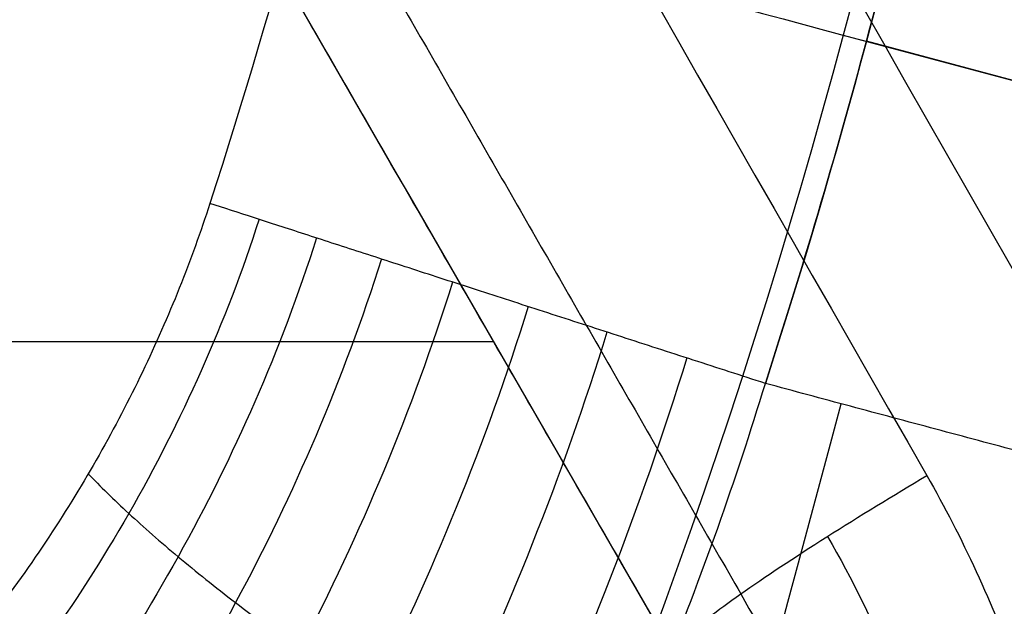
# Model space of a CAD drawing. Header units: centimetres. Extents: x -10 to 8.9, y -29.1 to -8.
# Tile 650 of 1035: x -6.386 to -6.3583, y -28.2712 to -28.2547. Entities that reach past the tile are written whole.
import ezdxf

# ---------------------------------------------------------------- set-up
doc = ezdxf.new("R2010")
doc.units = ezdxf.units.CM
doc.layers.add('Default', color=7, linetype='Continuous', true_color=0x000000)

msp = doc.modelspace()

# ---------------------------------------------------------------- linework, layer by layer
at = {"layer": 'Default'}
for p, q in [((-6.367595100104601, -28.27249999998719, -1.0824960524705), (-6.399349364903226, -28.21749999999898, -1.0824960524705)), ((-6.362839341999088, -28.25514954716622, 0.1625000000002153), (-6.323949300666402, -28.26557010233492, 0.2199999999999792)), ((-6.323949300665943, -28.26557010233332, 0.22), (-6.362189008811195, -28.255323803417, 0.22)), ((-6.372646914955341, -28.26375, -1.065), (-6.49055181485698, -28.26375, -1.065))]:
    msp.add_line(p, q, dxfattribs=at)
at = {"layer": 'Default', "extrusion": (0, 0, -1)}
for centre, radius, start, end in [((6.550000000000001, -28.205, -0.45), 0.9, 90, 270), ((6.550000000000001, -28.205, 0.3399975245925), 0.8999999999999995, 90, 270), ((6.550000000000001, -28.205, 1.15), 0.8550000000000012, 90, 270), ((6.550000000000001, -28.205, -0.4), 0.5999999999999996, 90, 270), ((6.550000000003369, -28.20500000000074, -0.1625), 0.1937629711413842, 173.8385486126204, 216.1614513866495), ((6.550000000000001, -28.205, 0.82), 0.8250000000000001, 180, 0), ((6.550000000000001, -28.205, 1.03), 0.82, 180, 0), ((6.550000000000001, -28.205, 1.005), 0.7950000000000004, 180, 0), ((6.550000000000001, -28.205, 0.87), 0.7825000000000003, 180, 0), ((6.550000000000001, -28.205, 1.005), 0.7825000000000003, 180, 0), ((6.550000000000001, -28.205, 0.895), 0.7575000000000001, 180, 0), ((6.550000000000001, -28.205, 0.53), 0.75, 180, 0), ((6.550000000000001, -28.205, -0.2075), 0.75, 180, 0), ((6.550000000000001, -28.205, -0.2075), 0.7025000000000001, 180, 0), ((6.550000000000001, -28.205, -0.1825), 0.6775000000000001, 180, 0), ((6.550000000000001, -28.205, -0.1725), 0.6774999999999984, 180, 0), ((6.550000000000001, -28.205, -0.1625), 0.6724999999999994, 180, 0), ((6.550000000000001, -28.205, -0.2), 0.6724999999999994, 180, 0), ((6.550000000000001, -28.205, -0.2), 0.6367740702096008, 180, 0), ((6.550000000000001, -28.205, -0.1809807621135), 0.6125, 180, 0), ((6.550000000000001, -28.205, -0.1625), 0.6075000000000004, 180, 0), ((6.550000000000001, -28.205, -0.195), 0.6075000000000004, 180, 0), ((6.550000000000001, -28.205, 1.220980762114), 0.6075, 180, 0), ((6.550000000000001, -28.205, 1.24), 0.6075000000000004, 180, 0), ((6.550000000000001, -28.205, -0.18660444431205), 0.5500000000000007, 180, 0), ((6.550000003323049, -28.20499999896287, -0.2114715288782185), 0.1780532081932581, 192.0519351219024, 197.9480649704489), ((6.550000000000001, -28.205, -0.22), 0.1944362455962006, 192.0519350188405, 197.9480649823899)]:
    msp.add_arc(centre, radius, start, end, dxfattribs=at)
at = {"layer": 'Default'}
for centre, radius, start, end in [((-6.550000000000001, -28.205, -0.82), 0.8349999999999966, 270, 90), ((-6.550000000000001, -28.205, -1.13), 0.8349999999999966, 270, 90), ((-6.550000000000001, -28.205, -0.9750000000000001), 0.8350000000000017, 270, 90), ((-6.550000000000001, -28.205, 0.35), 0.775, 270, 90), ((-6.550000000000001, -28.205, -0.1486250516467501), 0.7749999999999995, 270, 90), ((-6.550000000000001, -28.205, 0.45), 0.6000000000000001, 270, 90), ((-6.550000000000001, -28.205, 0.35), 0.6000000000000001, 270, 90), ((-6.550000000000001, -28.205, 0.19125), 0.2138939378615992, 328.3679673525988, 1.632032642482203), ((-6.550000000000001, -28.205, -0.845), 0.8250000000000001, 180, 0), ((-6.550000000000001, -28.205, -0.8325), 0.8249999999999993, 180, 0), ((-6.550000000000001, -28.205, -0.87), 0.8, 180, 0), ((-6.550000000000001, -28.205, -0.9800000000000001), 0.7575000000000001, 180, 0), ((-6.550000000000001, -28.205, -0.9375), 0.7574999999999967, 180, 0), ((-6.550000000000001, -28.205, 0.1625), 0.6775000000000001, 180, 0), ((-6.550000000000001, -28.205, 0.18125), 0.6724999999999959, 180, 0), ((-6.550000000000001, -28.205, -1.21), 0.67, 180, 0), ((-6.550000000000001, -28.205, -1.24), 0.6400000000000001, 180, 0), ((-6.550000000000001, -28.205, 0.2), 0.6367740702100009, 180, 0), ((-6.550000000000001, -28.205, 0.1625), 0.6231698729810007, 180, 0), ((-6.550000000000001, -28.205, 0.17875), 0.6074999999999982, 180, 0), ((-6.550000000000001, -28.205, -1.230490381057), 0.6074999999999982, 180, 0), ((-6.550000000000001, -28.205, 0.195), 0.55, 180, 0), ((-6.550000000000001, -28.205, 0.1782088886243), 0.55, 248.3999999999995, 0), ((-6.550000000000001, -28.205, -0.7112749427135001), 0.7750000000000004, 274.5310199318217, 0), ((-6.550000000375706, -28.20499999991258, 0.2199999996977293), 0.1944362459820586, 345.0000000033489, 347.9480649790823), ((-6.550000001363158, -28.20499999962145, 0.22), 0.1944362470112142, 342.0519350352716, 344.9999999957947)]:
    msp.add_arc(centre, radius, start, end, dxfattribs=at)
at = {"layer": 'Default', "extrusion": (1.379857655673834e-06, 1.228458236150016e-16, -0.9999999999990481)}
msp.add_arc((6.549999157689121, -28.20500000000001, 0.5348706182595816), 0.7584484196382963, 180, 287.9998757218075, dxfattribs=at)
at = {"layer": 'Default', "extrusion": (0.2588190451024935, 0.9659258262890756, 0)}
msp.add_arc((-1.167613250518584, 0.2, -28.93920267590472), 0.02, 35.00000001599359, 90.00000000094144, dxfattribs=at)
at = {"layer": 'Default', "extrusion": (-0.9659258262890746, 0.258819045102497, 0)}
msp.add_arc((28.94920267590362, 0.16, -1.169554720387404), 0.05999999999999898, 21.11472090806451, 90, dxfattribs=at)
at = {"layer": 'Default'}
for points, degree in [([(-6.550000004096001, -27.30500495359, -1.129995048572), (-6.537465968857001, -27.30500495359, -1.129995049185), (-6.512386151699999, -27.30552127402, -1.129973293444), (-6.474783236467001, -27.3078854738, -1.129982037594), (-6.437304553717, -27.31181799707, -1.129979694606), (-6.399970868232, -27.3173257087, -1.129980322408), (-6.362926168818, -27.32438806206, -1.129980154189), (-6.326197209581, -27.3329983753, -1.129980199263), (-6.289861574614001, -27.34314050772, -1.129980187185), (-6.254013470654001, -27.35478489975, -1.129980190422), (-6.218660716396, -27.36792869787, -1.129980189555), (-6.183898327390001, -27.38253814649, -1.129980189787), (-6.149770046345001, -27.39859430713, -1.129980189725), (-6.116350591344, -27.41606289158, -1.129980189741), (-6.083707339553, -27.43490588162, -1.129980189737), (-6.051859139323, -27.45511347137, -1.129980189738), (-6.020892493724, -27.47663251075, -1.129980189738), (-5.990848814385, -27.49943348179, -1.129980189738), (-5.961791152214, -27.52346942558, -1.129980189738), (-5.933780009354, -27.54868705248, -1.129980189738), (-5.906829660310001, -27.5750745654, -1.129980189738), (-5.881013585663, -27.60256235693, -1.129980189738), (-5.856368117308, -27.63111066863, -1.129980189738), (-5.832942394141, -27.66066372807, -1.129980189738), (-5.810787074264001, -27.69115373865, -1.129980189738), (-5.789912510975, -27.72256746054, -1.129980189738), (-5.770375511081, -27.75482271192, -1.129980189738), (-5.752204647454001, -27.78787084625, -1.129980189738), (-5.735435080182, -27.8216495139, -1.129980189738), (-5.720103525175, -27.8560794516, -1.129980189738), (-5.706216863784, -27.89114626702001, -1.129980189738), (-5.693813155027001, -27.92675906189, -1.129980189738), (-5.682910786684, -27.96286272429, -1.129980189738), (-5.673530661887, -27.99939085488, -1.129980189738), (-5.665692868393, -28.03625586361, -1.129980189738), (-5.659400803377, -28.07344306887, -1.129980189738), (-5.654672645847, -28.11085723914, -1.129980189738), (-5.651515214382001, -28.14843802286, -1.129980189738), (-5.649934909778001, -28.18611932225, -1.129980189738), (-5.649933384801, -28.22380820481, -1.129980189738), (-5.65151069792, -28.26149020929, -1.129980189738), (-5.654665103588, -28.29907102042, -1.129980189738), (-5.659390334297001, -28.33648606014, -1.129980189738), (-5.665679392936, -28.37367347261, -1.129980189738), (-5.673514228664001, -28.41053911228, -1.129980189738), (-5.68289159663, -28.447068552, -1.129980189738), (-5.693791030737, -28.48317285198, -1.129980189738), (-5.706192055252, -28.51878703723, -1.129980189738), (-5.720075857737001, -28.5538547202, -1.129980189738), (-5.735404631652, -28.58828579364, -1.129980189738), (-5.752171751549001, -28.62206623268, -1.129980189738), (-5.770339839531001, -28.65511550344, -1.129980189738), (-5.78987442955, -28.68737253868, -1.129980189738), (-5.810746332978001, -28.71878763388, -1.129980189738), (-5.832899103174, -28.74927924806, -1.129980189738), (-5.85632282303, -28.77883458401, -1.129980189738), (-5.880965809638, -28.80738458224, -1.129980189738), (-5.906779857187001, -28.83487458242, -1.129980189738), (-5.933727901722, -28.86126400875, -1.129980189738), (-5.961736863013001, -28.88648372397, -1.129980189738), (-5.990793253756, -28.9105224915, -1.129980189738), (-6.020835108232, -28.93332580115, -1.129980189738), (-6.051800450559, -28.95484754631, -1.129980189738), (-6.083647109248, -28.97505764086, -1.129980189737), (-6.116288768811, -28.99390313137, -1.129980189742), (-6.149707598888, -29.01137470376, -1.129980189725), (-6.183834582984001, -29.02743347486, -1.129980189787), (-6.218595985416, -29.04204567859, -1.129980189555), (-6.253947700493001, -29.05519220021, -1.129980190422), (-6.289795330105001, -29.06683951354, -1.129980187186), (-6.326131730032, -29.07698483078, -1.129980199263), (-6.36285948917, -29.08559773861, -1.12998015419), (-6.399900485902, -29.09266234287, -1.129980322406), (-6.437231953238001, -29.0981728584, -1.129979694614), (-6.47471667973, -29.10210911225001, -1.129982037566), (-6.512339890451, -29.1044772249, -1.129973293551), (-6.537448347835, -29.10499504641, -1.129995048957), (-6.549999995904, -29.10499504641, -1.129995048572)], 3), ([(-6.550000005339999, -27.32500645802, -1.149993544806), (-6.537651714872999, -27.32500645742, -1.149993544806), (-6.512986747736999, -27.32554459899, -1.150002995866), (-6.476051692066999, -27.32787036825, -1.14999919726), (-6.439276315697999, -27.33175223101, -1.150000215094), (-6.402654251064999, -27.33717969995, -1.149999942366), (-6.366301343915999, -27.34414129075, -1.150000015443), (-6.330232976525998, -27.35263500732, -1.149999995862), (-6.294592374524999, -27.36262965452, -1.150000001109), (-6.259531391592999, -27.37406902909, -1.149999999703), (-6.225026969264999, -27.3869473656, -1.15000000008), (-6.191106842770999, -27.40125022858, -1.149999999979), (-6.157777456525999, -27.41697696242, -1.150000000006), (-6.125134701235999, -27.43408646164, -1.149999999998), (-6.093256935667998, -27.45253472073, -1.15), (-6.062162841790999, -27.47231088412, -1.15), (-6.031930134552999, -27.49336665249, -1.15), (-6.002594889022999, -27.51567691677, -1.15), (-5.974227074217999, -27.53918966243, -1.15), (-5.946891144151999, -27.56384678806, -1.15), (-5.920598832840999, -27.58963664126, -1.15), (-5.895416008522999, -27.61649551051, -1.15), (-5.871372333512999, -27.64439091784, -1.15), (-5.848517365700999, -27.67326728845, -1.15), (-5.826900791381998, -27.7030584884, -1.15), (-5.806533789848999, -27.73375047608, -1.15), (-5.787472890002, -27.76526110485, -1.15), (-5.76974489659, -27.79754437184, -1.15), (-5.753383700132, -27.83054026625, -1.15), (-5.738424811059, -27.86417236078, -1.15), (-5.724875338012, -27.89842624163, -1.15), (-5.71277321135, -27.93321101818, -1.15), (-5.702135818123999, -27.96847408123, -1.15), (-5.692983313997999, -28.00415159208, -1.15), (-5.68533537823, -28.04015809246, -1.15), (-5.679195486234, -28.07647885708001, -1.15), (-5.674581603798, -28.11301879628, -1.15), (-5.67150000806, -28.14971971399, -1.15), (-5.669956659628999, -28.18652113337, -1.15), (-5.669953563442, -28.22333487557, -1.15), (-5.671491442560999, -28.26014682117, -1.15), (-5.674568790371, -28.29686076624, -1.15), (-5.679179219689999, -28.33341174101, -1.15), (-5.685316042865, -28.36974098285, -1.15), (-5.692961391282, -28.40575529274, -1.15), (-5.702112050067, -28.44144108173, -1.15), (-5.712748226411, -28.47671239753, -1.15), (-5.724850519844, -28.511507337, -1.15), (-5.738400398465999, -28.54576972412, -1.15), (-5.753358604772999, -28.57940639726, -1.15), (-5.769717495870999, -28.61240308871, -1.15), (-5.787441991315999, -28.6446852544, -1.15), (-5.806500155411, -28.6761964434, -1.15), (-5.826864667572, -28.70688945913, -1.15), (-5.848479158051, -28.73668231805, -1.15), (-5.871332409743, -28.76556074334, -1.15), (-5.895372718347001, -28.79345624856, -1.15), (-5.920549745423, -28.82031302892, -1.15), (-5.946837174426, -28.84610244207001, -1.15), (-5.974176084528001, -28.8707665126, -1.15), (-6.002558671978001, -28.89429476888, -1.15), (-6.031913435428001, -28.9166216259, -1.15), (-6.062165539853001, -28.9376912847, -1.15), (-6.093277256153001, -28.95747792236, -1.15), (-6.125171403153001, -28.97593404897, -1.149999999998), (-6.157830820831, -28.99304986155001, -1.150000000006), (-6.191177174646, -29.0087814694, -1.149999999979), (-6.225118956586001, -29.02308952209, -1.15000000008), (-6.25964571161, -29.03597120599, -1.149999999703), (-6.294721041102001, -29.04740944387, -1.150000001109), (-6.330363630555, -29.05739860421, -1.149999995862), (-6.366429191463, -29.06588597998, -1.150000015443), (-6.40278818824, -29.07284313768, -1.149999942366), (-6.439415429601, -29.07826537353, -1.150000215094), (-6.476180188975, -29.08214014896, -1.14999919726), (-6.513077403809, -29.08445837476, -1.150002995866), (-6.537686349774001, -29.08499354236, -1.149993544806), (-6.54999999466, -29.08499354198, -1.149993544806)], 3), ([(-6.549999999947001, -27.42838343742, -0.7616165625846), (-6.538747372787, -27.42824483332, -0.7617551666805), (-6.516204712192, -27.42845367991, -0.7620351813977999), (-6.482313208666, -27.43024072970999, -0.7624632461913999), (-6.448493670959, -27.43350371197, -0.7628974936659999), (-6.414786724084, -27.43824561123, -0.763337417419), (-6.381352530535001, -27.44444544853, -0.7637809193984), (-6.348201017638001, -27.45209983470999, -0.7642278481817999), (-6.315445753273, -27.46118216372, -0.764676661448), (-6.283108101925, -27.47168408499, -0.7651270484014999), (-6.251249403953, -27.48358745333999, -0.7655781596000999), (-6.219910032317, -27.49687984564, -0.766029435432), (-6.189177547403, -27.51152847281, -0.7664796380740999), (-6.159225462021, -27.52744172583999, -0.7669261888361), (-6.130017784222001, -27.54461827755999, -0.7673695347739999), (-6.101215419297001, -27.56329288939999, -0.7678150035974), (-6.073286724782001, -27.58321536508, -0.7682556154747), (-6.047409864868, -27.60344005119, -0.7686723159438), (-6.024707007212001, -27.6227118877, -0.7690451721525), (-6.004504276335, -27.64114310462, -0.7693833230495), (-5.984998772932, -27.66020157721, -0.7697151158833), (-5.965776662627, -27.68034635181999, -0.7700594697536), (-5.947249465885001, -27.70119728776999, -0.7704083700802), (-5.929608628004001, -27.72252886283, -0.7707584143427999), (-5.913139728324, -27.74390244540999, -0.7711027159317), (-5.896745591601, -27.76673460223, -0.7714641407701), (-5.879471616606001, -27.79280128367, -0.7718690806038), (-5.862185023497, -27.82140181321, -0.7723044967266), (-5.845650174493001, -27.85166194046, -0.7727558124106), (-5.830525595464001, -27.88248582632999, -0.7732063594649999), (-5.816816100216, -27.91378163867, -0.7736550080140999), (-5.804432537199, -27.94575507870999, -0.7741047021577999), (-5.793443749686, -27.97826360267, -0.7745533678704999), (-5.783885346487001, -28.01119863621, -0.7749995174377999), (-5.775776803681, -28.04447658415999, -0.7754420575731), (-5.769121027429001, -28.07806966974, -0.7758806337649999), (-5.763924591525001, -28.11195605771, -0.7763150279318), (-5.760204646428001, -28.14606329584, -0.7767440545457), (-5.75797080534, -28.18027120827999, -0.7771671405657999), (-5.757226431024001, -28.21470555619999, -0.7775824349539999), (-5.757979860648, -28.24925848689, -0.7780047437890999), (-5.760231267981, -28.28374168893, -0.7784336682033), (-5.763975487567, -28.31808767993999, -0.7788678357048), (-5.769197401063, -28.35219385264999, -0.7793060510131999), (-5.775894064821, -28.38605939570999, -0.7797482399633), (-5.784064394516, -28.41964983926, -0.7801939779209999), (-5.793686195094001, -28.45285785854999, -0.7806418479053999), (-5.804730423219, -28.48558927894, -0.781090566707), (-5.817164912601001, -28.51776854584, -0.7815390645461), (-5.830995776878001, -28.54941158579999, -0.7819875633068), (-5.846175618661, -28.5804064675, -0.7824344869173), (-5.862691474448, -28.61072888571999, -0.7828794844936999), (-5.880499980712, -28.64029706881, -0.7833213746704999), (-5.899571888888, -28.66906635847, -0.7837594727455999), (-5.91989141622, -28.69700629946, -0.7841934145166), (-5.941356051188, -28.72398166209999, -0.7846208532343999), (-5.963982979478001, -28.75002327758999, -0.7850431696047), (-5.987781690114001, -28.77512537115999, -0.7854569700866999), (-6.012782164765, -28.7993101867, -0.7858765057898), (-6.03884161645, -28.82242111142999, -0.7863039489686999), (-6.065837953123, -28.84435183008, -0.786736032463), (-6.093752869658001, -28.86509285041, -0.7871728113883), (-6.122529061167, -28.88460275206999, -0.7876132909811), (-6.15214747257, -28.90286625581, -0.7880571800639), (-6.18250003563, -28.91981717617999, -0.7885028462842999), (-6.213581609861, -28.93545322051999, -0.7889502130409), (-6.245293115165, -28.94972306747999, -0.7893978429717), (-6.277594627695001, -28.96261096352, -0.7898451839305), (-6.310433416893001, -28.97409375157, -0.790291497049), (-6.343717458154, -28.98414082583, -0.7907355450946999), (-6.377431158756, -28.99274659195, -0.7911771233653), (-6.411455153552, -28.99988067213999, -0.7916146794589), (-6.445763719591, -29.00553981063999, -0.7920479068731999), (-6.480290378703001, -29.00971218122, -0.7924759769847), (-6.515041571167, -29.01239375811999, -0.7928989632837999), (-6.538334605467, -29.01317723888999, -0.7931772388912), (-6.549999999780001, -29.01331529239, -0.7933152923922)], 3), ([(-6.550000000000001, -28.98, -0.6472501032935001), (-6.538733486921, -28.98, -0.6470307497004), (-6.516189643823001, -28.97950872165, -0.6465878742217), (-6.482389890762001, -28.97729300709, -0.6459119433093), (-6.448718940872, -28.97360204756, -0.6452266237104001), (-6.415286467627, -28.96845141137, -0.6445341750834), (-6.382136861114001, -28.9618541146, -0.6438355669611), (-6.349274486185, -28.95380935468, -0.6431308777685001), (-6.316821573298, -28.94434696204, -0.6424227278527), (-6.284787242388, -28.93346993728, -0.6417113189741), (-6.253280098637, -28.92121449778, -0.6409990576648), (-6.222324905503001, -28.90759197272, -0.6402865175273), (-6.191987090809, -28.89262837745, -0.6395751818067), (-6.162348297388, -28.87636610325, -0.6388669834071), (-6.133423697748, -28.85881215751, -0.6381622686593), (-6.1053183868, -28.84003103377, -0.6374636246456), (-6.07803369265, -28.82002363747, -0.6367710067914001), (-6.051669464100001, -28.7988625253, -0.6360872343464), (-6.026237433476, -28.77655854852, -0.6354115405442), (-6.001809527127, -28.75317251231, -0.6347498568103), (-5.978430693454, -28.72875070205, -0.6340883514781), (-5.956125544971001, -28.70331637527, -0.6334126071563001), (-5.934966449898, -28.67695331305, -0.6327288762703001), (-5.914960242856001, -28.6496691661, -0.6320362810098), (-5.896181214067, -28.62156563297, -0.6313376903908), (-5.878632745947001, -28.59264971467, -0.6306331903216), (-5.862367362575, -28.56300470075, -0.6299248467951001), (-5.847408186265, -28.53267528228, -0.629213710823), (-5.833784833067, -28.50171815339, -0.6285011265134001), (-5.821532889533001, -28.47022030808, -0.6277890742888), (-5.8106490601, -28.43816826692, -0.6270772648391), (-5.801170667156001, -28.40565376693, -0.6263677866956), (-5.793124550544, -28.37276766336, -0.6256626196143), (-5.786530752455, -28.33961176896, -0.6249639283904), (-5.78138744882, -28.30619858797, -0.6242718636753), (-5.777701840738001, -28.27254822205, -0.6235871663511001), (-5.775489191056, -28.23876096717, -0.6229108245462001), (-5.774754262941, -28.20494234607, -0.6222489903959), (-5.775493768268, -28.17114853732, -0.6215875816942), (-5.777706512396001, -28.13740264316, -0.6209120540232), (-5.781393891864, -28.10374893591, -0.6202272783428), (-5.786546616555, -28.07029563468, -0.6195343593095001), (-5.793145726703, -28.0371388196, -0.6188356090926), (-5.801183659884, -28.00430073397, -0.6181314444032), (-5.810652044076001, -27.97182316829, -0.6174227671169), (-5.821536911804, -27.93976765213, -0.6167108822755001), (-5.833799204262, -27.90824671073, -0.6159982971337), (-5.847421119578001, -27.87729763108, -0.615285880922), (-5.862376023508, -27.84697847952, -0.6145749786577), (-5.878652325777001, -27.8173156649, -0.613866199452), (-5.896211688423, -27.78838626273, -0.6131613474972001), (-5.914995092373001, -27.76028113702, -0.6124626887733), (-5.934999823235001, -27.73300334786, -0.6117702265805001), (-5.956160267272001, -27.70664206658, -0.6110865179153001), (-5.978475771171, -27.68119987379, -0.6104105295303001), (-6.001860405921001, -27.6567765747, -0.6097489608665), (-6.026289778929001, -27.63339360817, -0.6090872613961), (-6.051718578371, -27.61109628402, -0.6084116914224), (-6.078088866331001, -27.58993391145, -0.6077277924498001), (-6.105377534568, -27.56992754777, -0.6070351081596), (-6.133484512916, -27.55114909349, -0.6063364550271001), (-6.162412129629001, -27.53359698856, -0.6056316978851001), (-6.192055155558, -27.51733618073, -0.6049234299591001), (-6.222391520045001, -27.50237706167, -0.6042121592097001), (-6.253344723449, -27.48875867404, -0.6034996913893), (-6.284863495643, -27.47650207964, -0.6027871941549), (-6.316910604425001, -27.46562484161, -0.6020755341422), (-6.349366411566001, -27.45616608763, -0.6013673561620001), (-6.382222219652, -27.44812703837, -0.6006628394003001), (-6.415376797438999, -27.44153241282, -0.5999641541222), (-6.448824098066, -27.43638416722, -0.5992714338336), (-6.482460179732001, -27.43270175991, -0.5985868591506), (-6.516196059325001, -27.43049163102, -0.5979122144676), (-6.538732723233, -27.43, -0.5974694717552), (-6.550000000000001, -27.43, -0.5972501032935)], 3), ([(-6.784376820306, -28.92632328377, -0.6348712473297), (-6.773838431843, -28.92974735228, -0.6346469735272), (-6.752592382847, -28.93614668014, -0.6341960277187), (-6.720306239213, -28.94433158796, -0.6335039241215), (-6.687691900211, -28.95109451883, -0.6328066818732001), (-6.654850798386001, -28.95641256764, -0.6321091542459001), (-6.621864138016, -28.9602809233, -0.6314149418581), (-6.588739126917, -28.96270318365, -0.6307247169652), (-6.555473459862, -28.96367365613, -0.6300349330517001), (-6.522210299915, -28.96318367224, -0.6293441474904), (-6.489025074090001, -28.96123883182, -0.6286502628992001), (-6.455904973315, -28.95783633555, -0.6279497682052), (-6.422932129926, -28.95297750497, -0.6272443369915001), (-6.390217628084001, -28.94667756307, -0.6265372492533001), (-6.357843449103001, -28.93895566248, -0.6258300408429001), (-6.32588632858, -28.92983586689, -0.6251236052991), (-6.29439659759, -28.91933902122, -0.6244195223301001), (-6.263411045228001, -28.90748132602, -0.6237197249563), (-6.232968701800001, -28.89427837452, -0.6230257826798), (-6.203113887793, -28.87974755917, -0.6223343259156), (-6.173891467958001, -28.86390613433, -0.6216420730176), (-6.145383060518, -28.84679413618, -0.6209485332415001), (-6.117675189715, -28.82846554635, -0.6202531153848), (-6.090803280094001, -28.80894739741, -0.6195567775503), (-6.064798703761, -28.78826200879, -0.6188620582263), (-6.039692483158, -28.76642843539, -0.6181707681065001), (-6.015556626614, -28.7435034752, -0.6174807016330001), (-5.992461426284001, -28.71955357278, -0.6167897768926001), (-5.970470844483, -28.69465328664, -0.6160960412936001), (-5.949568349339, -28.66878590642, -0.6153957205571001), (-5.929800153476, -28.64199891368, -0.6146904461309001), (-5.911222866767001, -28.61436507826, -0.6139833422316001), (-5.893872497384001, -28.58593678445, -0.6132760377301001), (-5.877788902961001, -28.55677817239, -0.6125695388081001), (-5.863017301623, -28.52697722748, -0.6118646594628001), (-5.849582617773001, -28.49659792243, -0.611162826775), (-5.837496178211, -28.4656760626, -0.6104680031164), (-5.826765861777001, -28.43423308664, -0.6097777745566), (-5.817399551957, -28.40226333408, -0.6090851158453), (-5.809456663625, -28.36995449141, -0.6083902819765), (-5.802947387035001, -28.33738758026, -0.6076936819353), (-5.797866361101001, -28.30454704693, -0.606996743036), (-5.794229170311, -28.27151677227, -0.606301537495), (-5.792040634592, -28.23836319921, -0.6056096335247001), (-5.791549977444, -28.21613082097, -0.6051462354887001), (-5.791549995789, -28.20499952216, -0.6049143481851)], 3), ([(-6.352844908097, -28.27085863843, -1.111102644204), (-6.365385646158, -28.24895866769, -1.109040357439), (-6.377958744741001, -28.2270021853, -1.107174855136), (-6.390558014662, -28.205, -1.105507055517)], 3), ([(-6.377698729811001, -28.205, -1.065), (-6.361573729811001, -28.23292931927, -1.065), (-6.345448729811, -28.26085863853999, -1.065)], 2), ([(-6.377698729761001, -28.205, -1.095979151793), (-6.366928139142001, -28.22365521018, -1.097430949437), (-6.35617687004, -28.24227695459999, -1.099026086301), (-6.345448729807, -28.26085863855, -1.100763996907)], 3), ([(-6.394852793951, -28.2075, -1.104946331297), (-6.383377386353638, -28.22753957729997, -1.10642375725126), (-6.371923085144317, -28.24754229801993, -1.108065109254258), (-6.360494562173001, -28.26750000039, -1.10986971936)], 3), ([(-6.367595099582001, -28.27249999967, -1.099992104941), (-6.378170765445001, -28.25418240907, -1.098322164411), (-6.388768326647, -28.23582689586, -1.096790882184), (-6.399384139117, -28.2174397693, -1.09539878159)], 3), ([(-6.367595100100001, -28.2725, -1.065), (-6.3834722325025, -28.245, -1.065), (-6.399349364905, -28.2175, -1.065)], 2), ([(-6.359849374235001, -28.24559794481, 0.2199999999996), (-6.340708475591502, -28.250726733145, 0.2199999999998), (-6.321567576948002, -28.25585552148, 0.22)], 2), ([(-6.365025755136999, -28.26491646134, 0.22), (-6.365701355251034, -28.26469748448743, 0.2199999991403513), (-6.367053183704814, -28.26425987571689, 0.2199242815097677), (-6.369059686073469, -28.26361035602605, 0.2195842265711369), (-6.371020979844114, -28.26297566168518, 0.2190213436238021), (-6.372914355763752, -28.26236291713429, 0.2182420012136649), (-6.374717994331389, -28.2617790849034, 0.217255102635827), (-6.376411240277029, -28.26123078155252, 0.2160719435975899), (-6.377974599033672, -28.26072410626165, 0.2147061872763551), (-6.379390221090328, -28.2602651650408, 0.2131736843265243), (-6.380224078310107, -28.25999361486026, 0.2120532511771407), (-6.380611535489, -28.25986794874, 0.211471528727)], 3), ([(-6.379232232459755, -28.26031472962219, 0.2133041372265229), (-6.380165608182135, -28.26321607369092, 0.213311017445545), (-6.382661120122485, -28.26875893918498, 0.2125803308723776), (-6.387774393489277, -28.27588576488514, 0.2096281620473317), (-6.393687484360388, -28.28145802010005, 0.2052598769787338), (-6.40005564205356, -28.28563098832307, 0.1998251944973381), (-6.40652483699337, -28.28845568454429, 0.1936552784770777), (-6.412922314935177, -28.29002793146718, 0.1869015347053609), (-6.419160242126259, -28.29042528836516, 0.1796029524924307), (-6.423087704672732, -28.28987893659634, 0.1744449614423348), (-6.424951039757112, -28.2893981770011, 0.1718250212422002)], 3), ([(-6.377619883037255, -28.26083699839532, 0.2149915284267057), (-6.378621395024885, -28.26397486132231, 0.2150041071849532), (-6.381269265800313, -28.26997922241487, 0.2142610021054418), (-6.386646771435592, -28.27775791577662, 0.2112311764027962), (-6.392845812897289, -28.28390774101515, 0.2067297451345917), (-6.399524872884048, -28.28860218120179, 0.2011061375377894), (-6.406321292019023, -28.29188462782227, 0.1946936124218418), (-6.413067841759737, -28.29385096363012, 0.1876297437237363), (-6.419677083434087, -28.29457699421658, 0.1799401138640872), (-6.423867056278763, -28.29418844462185, 0.1744480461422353), (-6.42586169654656, -28.29376545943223, 0.1716409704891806)], 3), ([(-6.375799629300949, -28.26142661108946, 0.2164846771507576), (-6.376867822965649, -28.26480195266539, 0.2165011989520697), (-6.379655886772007, -28.27127316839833, 0.2157345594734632), (-6.385256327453, -28.27971712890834, 0.2125896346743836), (-6.391681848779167, -28.28646633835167, 0.2079025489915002), (-6.398595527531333, -28.29170839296, 0.2020270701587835), (-6.405630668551, -28.29547970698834, 0.1953017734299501), (-6.412624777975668, -28.29787480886, 0.1878553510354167), (-6.419491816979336, -28.29896758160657, 0.179700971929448), (-6.423860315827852, -28.29876428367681, 0.1738302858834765), (-6.425943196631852, -28.29841300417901, 0.1708157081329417)], 3), ([(-6.373805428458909, -28.26207256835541, 0.2177434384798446), (-6.374937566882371, -28.2656809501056, 0.2177616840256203), (-6.377852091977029, -28.27261308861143, 0.216958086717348), (-6.383632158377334, -28.281712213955, 0.2136540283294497), (-6.390220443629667, -28.28905073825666, 0.2087209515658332), (-6.397283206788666, -28.29482442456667, 0.2025237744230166), (-6.4044522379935, -28.299063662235, 0.1954120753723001), (-6.411566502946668, -28.301860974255, 0.1875141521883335), (-6.41853994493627, -28.30328898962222, 0.1788359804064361), (-6.422968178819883, -28.30324976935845, 0.1725642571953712), (-6.425076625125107, -28.30296075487, 0.1693371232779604)], 3), ([(-6.371680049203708, -28.26276101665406, 0.2187369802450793), (-6.372872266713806, -28.26659261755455, 0.218754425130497), (-6.375899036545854, -28.27396821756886, 0.2178992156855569), (-6.381817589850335, -28.28368802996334, 0.2143895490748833), (-6.388508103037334, -28.29157224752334, 0.2091494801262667), (-6.395637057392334, -28.29781709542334, 0.2025646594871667), (-6.402836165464, -28.30244803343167, 0.1950042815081), (-6.409941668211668, -28.305555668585, 0.1866082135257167), (-6.416865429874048, -28.30721275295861, 0.1773848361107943), (-6.421228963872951, -28.30726354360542, 0.1707285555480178), (-6.42329698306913, -28.30700158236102, 0.1673073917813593)], 3), ([(-6.369472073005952, -28.26347621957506, 0.2194462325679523), (-6.370719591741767, -28.26751625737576, 0.2194602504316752), (-6.373844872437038, -28.27530700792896, 0.2185388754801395), (-6.379866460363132, -28.2855903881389, 0.2147796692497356), (-6.386608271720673, -28.29394627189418, 0.209179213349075), (-6.393733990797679, -28.300563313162, 0.202156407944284), (-6.40087700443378, -28.30546444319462, 0.1941112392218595), (-6.407867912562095, -28.30874046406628, 0.1852091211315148), (-6.414616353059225, -28.31046766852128, 0.1754727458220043), (-6.418817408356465, -28.31050035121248, 0.1684940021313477), (-6.420794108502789, -28.31021445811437, 0.1649221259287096)], 3), ([(-6.413581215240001, -28.31396866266, 0.1625000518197), (-6.412743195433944, -28.31411984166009, 0.1641994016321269), (-6.41100579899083, -28.31428867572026, 0.1676068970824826), (-6.408196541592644, -28.31413272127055, 0.1727215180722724), (-6.405231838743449, -28.31355959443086, 0.177754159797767), (-6.402158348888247, -28.31257041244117, 0.1826511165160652), (-6.39902230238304, -28.31117881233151, 0.1873536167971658), (-6.39586785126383, -28.30940128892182, 0.1918219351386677), (-6.392735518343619, -28.30726850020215, 0.1960100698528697), (-6.38966283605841, -28.30480650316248, 0.1998950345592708), (-6.386671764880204, -28.3020437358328, 0.2034598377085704), (-6.383794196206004, -28.29901623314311, 0.2066832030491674), (-6.38104833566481, -28.29576115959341, 0.2095541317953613), (-6.378445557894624, -28.2923081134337, 0.2120715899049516), (-6.375987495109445, -28.28868794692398, 0.2142365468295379), (-6.373692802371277, -28.28491326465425, 0.2160555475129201), (-6.371565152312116, -28.28102611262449, 0.2175249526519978), (-6.369622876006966, -28.27705413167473, 0.2186500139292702), (-6.367874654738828, -28.27302734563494, 0.2194382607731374), (-6.366328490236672, -28.26897270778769, 0.2199004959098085), (-6.365436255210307, -28.26626666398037, 0.2199999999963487), (-6.365025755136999, -28.26491646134, 0.22)], 3), ([(-6.326743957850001, -28.275174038, 0.22), (-6.3458848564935, -28.27004524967, 0.22), (-6.365025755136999, -28.26491646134, 0.22)], 2), ([(-6.367595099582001, -28.27249999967, -1.099992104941), (-6.367638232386, -28.27242529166, -1.101084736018), (-6.367410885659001, -28.27208155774, -1.103415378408), (-6.365882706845, -28.27089915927, -1.1067072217), (-6.363365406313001, -28.26923284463, -1.109043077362), (-6.361429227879, -28.26805308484, -1.109722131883), (-6.360494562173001, -28.26750000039, -1.10986971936)], 3), ([(-6.360494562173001, -28.26750000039, -1.10986971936), (-6.35999457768, -28.26837302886, -1.109948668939), (-6.359070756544, -28.27016629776, -1.110095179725), (-6.35790543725, -28.27301242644, -1.110281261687), (-6.356984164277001, -28.27597101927, -1.110429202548), (-6.356322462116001, -28.27901139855, -1.110535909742), (-6.355924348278, -28.28209780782, -1.110600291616), (-6.355803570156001, -28.28519683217, -1.11061985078), (-6.355954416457, -28.28827491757, -1.110595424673), (-6.356373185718, -28.29131881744, -1.110527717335), (-6.357055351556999, -28.29431357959, -1.110417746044), (-6.357999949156, -28.29724307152, -1.110266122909), (-6.359195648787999, -28.30007999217, -1.110075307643), (-6.360631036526, -28.30279858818, -1.109847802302), (-6.36229388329, -28.30537345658, -1.10958666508), (-6.364168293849, -28.30779023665, -1.10929435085), (-6.365543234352, -28.30928248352, -1.109084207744), (-6.366263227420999, -28.31000000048, -1.108974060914)], 3)]:
    msp.add_open_spline(points, degree=degree, dxfattribs=at)
for points, knots in [([(-5.978187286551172, -27.65671795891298, -0.8200013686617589), (-5.982028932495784, -27.65271221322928, -0.8198943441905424), (-6.0036866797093, -27.63059904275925, -0.8192981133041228), (-6.045434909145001, -27.592650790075, -0.8182125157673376), (-6.107814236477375, -27.54614199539, -0.81665422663), (-6.1750504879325, -27.505673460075, -0.8150551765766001), (-6.246341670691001, -27.47188979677, -0.8134306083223), (-6.320641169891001, -27.445368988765, -0.8118060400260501), (-6.396800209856, -27.42644239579, -0.8102069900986), (-6.473795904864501, -27.415221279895, -0.8086487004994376), (-6.550005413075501, -27.41158862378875, -0.8071806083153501), (-6.626214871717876, -27.415222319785, -0.8057125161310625), (-6.703210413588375, -27.42644448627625, -0.8041542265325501), (-6.779369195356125, -27.44537211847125, -0.8025551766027), (-6.853668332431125, -27.4718939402, -0.8009306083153), (-6.924959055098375, -27.50567857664, -0.7993060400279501), (-6.992194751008, -27.54614802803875, -0.7977069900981), (-7.054573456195, -27.59265767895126, -0.79614870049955), (-7.111030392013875, -27.64397726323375, -0.7946806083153), (-7.1623492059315, -27.700434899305, -0.7932125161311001), (-7.2088580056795, -27.762814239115, -0.7916542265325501), (-7.249326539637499, -27.83005048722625, -0.7900551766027), (-7.2831102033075, -27.90134167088, -0.7884306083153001), (-7.309631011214, -27.97564116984, -0.78680604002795), (-7.328557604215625, -28.05180020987, -0.7852069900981), (-7.339778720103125, -28.12879590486, -0.78364870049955), (-7.343411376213, -28.205005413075, -0.7821806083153), (-7.339777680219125, -28.28121487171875, -0.7807125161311), (-7.328555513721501, -28.358210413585, -0.77915422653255), (-7.314570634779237, -28.41448112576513, -0.7779727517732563), (-7.305021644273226, -28.4449068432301, -0.7773179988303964), (-7.303262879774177, -28.4503068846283, -0.7772012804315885)], [9.275203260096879, 9.275203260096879, 9.275203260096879, 9.275203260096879, 9.451340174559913, 10.25789556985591, 11.0644509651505, 11.8710063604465, 12.67756175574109, 13.48411715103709, 14.29067254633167, 15.09722794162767, 15.90378333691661, 16.71033873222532, 17.5168941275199, 18.32344952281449, 19.13000491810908, 19.93656031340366, 20.74311570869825, 21.54967110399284, 22.35622649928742, 23.16278189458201, 23.9693372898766, 24.77589268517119, 25.58244808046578, 26.38900347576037, 27.19555887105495, 28.00211426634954, 28.80866966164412, 29.61522505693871, 30.4217804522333, 31.228335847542, 31.40302071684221, 31.40302071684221, 31.40302071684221, 31.40302071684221]), ([(-7.254237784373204, -28.56780919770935, -0.8200149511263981), (-7.25225816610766, -28.57165173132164, -0.8199261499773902), (-7.238054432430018, -28.59867645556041, -0.8192994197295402), (-7.208852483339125, -28.64719452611, -0.81814557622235), (-7.162342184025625, -28.70957351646, -0.8165872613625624), (-7.1110227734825, -28.76603037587, -0.81511917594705), (-7.054565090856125, -28.817349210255, -0.81365108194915), (-6.992185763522, -28.86385800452, -0.8120927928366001), (-6.924949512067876, -28.90432653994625, -0.8104937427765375), (-6.853658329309, -28.93811020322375, -0.8088691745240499), (-6.779358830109, -28.96463101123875, -0.8072446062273), (-6.703199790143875, -28.98355760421, -0.8056455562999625), (-6.626204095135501, -28.994778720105, -0.8040872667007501), (-6.5499945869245, -28.99841137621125, -0.8026191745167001), (-6.473785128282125, -28.994777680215, -0.8011510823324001), (-6.396789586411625, -28.98355551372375, -0.7995927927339), (-6.320630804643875, -28.96462788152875, -0.79799374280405), (-6.246331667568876, -28.9381060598, -0.7963691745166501), (-6.175040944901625, -28.90432142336, -0.7947446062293), (-6.107805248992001, -28.86385197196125, -0.79314555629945), (-6.045426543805, -28.81734232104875, -0.7915872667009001), (-5.988969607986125, -28.76602273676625, -0.79011917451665), (-5.937650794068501, -28.709565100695, -0.7886510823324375), (-5.891141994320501, -28.647185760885, -0.7870927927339), (-5.850673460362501, -28.57994951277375, -0.78549374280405), (-5.8168897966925, -28.50865832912, -0.78386917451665), (-5.790368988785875, -28.43435883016, -0.7822446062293), (-5.771442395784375, -28.35819979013, -0.7806455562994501), (-5.760221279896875, -28.28120409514, -0.7790872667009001), (-5.75745515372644, -28.22317352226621, -0.7779693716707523), (-5.757897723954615, -28.19054613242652, -0.777340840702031), (-5.758094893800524, -28.18331888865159, -0.7772013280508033)], [9.15335231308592, 9.15335231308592, 9.15335231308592, 9.15335231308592, 9.286355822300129, 10.09307514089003, 10.89979445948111, 11.70651377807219, 12.5132330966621, 13.31995241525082, 14.12667173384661, 14.93339105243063, 15.74011037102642, 16.5468296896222, 17.35354900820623, 18.16026832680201, 18.96698764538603, 19.77370696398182, 20.58042628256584, 21.38714560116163, 22.19386491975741, 23.00058423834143, 23.80730355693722, 24.61402287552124, 25.42074219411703, 26.22746151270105, 27.03418083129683, 27.84090014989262, 28.64761946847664, 29.45433878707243, 30.26105810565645, 31.06777742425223, 31.29719482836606, 31.29719482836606, 31.29719482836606, 31.29719482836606]), ([(-7.106978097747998, -28.74388811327, -0.7599999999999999), (-7.099108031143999, -28.75202237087, -0.759778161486), (-7.083011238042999, -28.76794623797, -0.7593382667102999), (-7.057842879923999, -28.79075171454, -0.7586635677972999), (-7.031699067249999, -28.81243352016, -0.757979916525), (-7.004630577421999, -28.8329494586, -0.7572874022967), (-6.976688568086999, -28.85226066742, -0.7565876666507), (-6.947927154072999, -28.87032960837, -0.7558819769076), (-6.918401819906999, -28.88712140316, -0.7551717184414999), (-6.888169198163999, -28.90260383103, -0.7544582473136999), (-6.857287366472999, -28.91674713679, -0.7537429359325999), (-6.825815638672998, -28.92952415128, -0.7530271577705), (-6.793814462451, -28.94091033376, -0.7523122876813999), (-6.761345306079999, -28.95088381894, -0.7515996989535), (-6.728470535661, -28.9594254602, -0.7508907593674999), (-6.695253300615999, -28.9665188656, -0.7501868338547), (-6.661757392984, -28.97215043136, -0.7494892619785), (-6.628047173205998, -28.97630936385, -0.7487994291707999), (-6.594187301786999, -28.97898770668, -0.7481184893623), (-6.560243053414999, -28.98018034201, -0.7474483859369), (-6.526279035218, -28.97988502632, -0.7467880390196), (-6.492360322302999, -28.97810229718, -0.7461124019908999), (-6.458551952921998, -28.9748355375, -0.7454280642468), (-6.424918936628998, -28.97009099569, -0.7447349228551), (-6.39152584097, -28.96387775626, -0.7440346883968), (-6.358436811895, -28.95620773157, -0.7433286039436), (-6.325715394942, -28.94709563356, -0.7426180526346), (-6.293424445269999, -28.93655895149, -0.7419043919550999), (-6.261625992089, -28.92461791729, -0.741188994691), (-6.230381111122, -28.91129546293, -0.7404732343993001), (-6.199749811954, -28.89661717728, -0.7397584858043), (-6.169790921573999, -28.88061125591, -0.739046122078), (-6.140561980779, -28.86330845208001, -0.7383375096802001), (-6.11211912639, -28.84474201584, -0.7376340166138), (-6.084516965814, -28.82494761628, -0.7369369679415), (-6.057808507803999, -28.80396329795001, -0.7362477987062), (-6.032045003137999, -28.78182936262, -0.7355674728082), (-6.007275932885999, -28.75858835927, -0.7348986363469), (-5.983548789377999, -28.73428490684, -0.7342375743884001), (-5.96090870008, -28.70896521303, -0.7335611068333), (-5.939399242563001, -28.68267794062, -0.7328760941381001), (-5.919061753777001, -28.65547356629, -0.7321823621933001), (-5.89993530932, -28.62740431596, -0.7314816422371), (-5.882056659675, -28.59852408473, -0.7307751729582), (-5.865460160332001, -28.56888833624, -0.7300643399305), (-5.850177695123, -28.53855397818, -0.7293505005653), (-5.836238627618, -28.50757927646, -0.7286350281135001), (-5.823669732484, -28.47602372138, -0.7279192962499), (-5.812495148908, -28.44394792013, -0.7272046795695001), (-5.802736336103, -28.41141348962, -0.726492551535), (-5.794412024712, -28.37848291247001, -0.7257842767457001), (-5.787538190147, -28.34521945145, -0.7250812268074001), (-5.782128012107, -28.31168697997, -0.7243847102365), (-5.778191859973, -28.27794993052, -0.7236962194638), (-5.775737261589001, -28.24407303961, -0.7230164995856), (-5.775043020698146, -28.21973233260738, -0.7225379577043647), (-5.775000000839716, -28.20670664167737, -0.7222831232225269), (-5.775000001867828, -28.205, -0.722249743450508)], [-30.57582455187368, -30.57582455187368, -30.57582455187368, -30.57582455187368, -30.23609316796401, -29.89636178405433, -29.55663040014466, -29.21689901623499, -28.877167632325, -28.53743624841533, -28.19770486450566, -27.85797348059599, -27.51824209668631, -27.17851071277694, -26.83877932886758, -26.49904794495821, -26.15931656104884, -25.81958517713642, -25.47985379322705, -25.14012240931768, -24.80039102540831, -24.46065964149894, -24.12092825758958, -23.78119687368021, -23.44146548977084, -23.10173410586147, -22.76200272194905, -22.42227133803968, -22.08253995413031, -21.74280857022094, -21.40307718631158, -21.06334580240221, -20.72361441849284, -20.38388303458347, -20.04415165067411, -19.70442026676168, -19.36468888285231, -19.02495749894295, -18.68522611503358, -18.34549473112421, -18.00576334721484, -17.66603196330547, -17.3263005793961, -16.98656919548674, -16.64683781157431, -16.30710642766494, -15.96737504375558, -15.62764365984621, -15.28791227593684, -14.94818089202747, -14.6084495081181, -14.26871812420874, -13.92898674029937, -13.58925535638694, -13.24952397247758, -12.90979258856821, -12.57006120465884, -12.23032982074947, -12.17910646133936, -12.17910646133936, -12.17910646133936, -12.17910646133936]), ([(-6.380611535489, -28.25986794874, 0.211471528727), (-6.380869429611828, -28.2606641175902, 0.2114715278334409), (-6.381443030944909, -28.26225070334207, 0.211407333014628), (-6.38247589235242, -28.26460139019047, 0.2111163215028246), (-6.38369080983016, -28.26692943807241, 0.2106229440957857), (-6.385097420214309, -28.2692287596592, 0.209914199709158), (-6.38670465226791, -28.27148935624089, 0.2089760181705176), (-6.388520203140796, -28.27369502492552, 0.2077925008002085), (-6.39054504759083, -28.27581676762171, 0.2063483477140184), (-6.392793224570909, -28.27784217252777, 0.2046192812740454), (-6.395286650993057, -28.27976103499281, 0.2025723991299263), (-6.398045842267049, -28.28155057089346, 0.2001693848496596), (-6.40104426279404, -28.28315220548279, 0.1974074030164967), (-6.404217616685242, -28.2845009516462, 0.1943207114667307), (-6.40751045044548, -28.28555205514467, 0.1909393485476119), (-6.41085463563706, -28.28627049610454, 0.1873111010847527), (-6.414189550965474, -28.28663946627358, 0.1834839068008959), (-6.417447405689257, -28.2866529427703, 0.1795208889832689), (-6.420566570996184, -28.28631033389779, 0.1754814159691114), (-6.422497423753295, -28.28586122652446, 0.1728089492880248), (-6.423430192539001, -28.28558263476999, 0.1714715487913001)], [-0.7031574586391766, -0.7031574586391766, -0.7031574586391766, -0.7031574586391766, -0.6640931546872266, -0.6250288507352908, -0.5859645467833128, -0.5469002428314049, -0.5078359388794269, -0.4687716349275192, -0.4297073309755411, -0.3906430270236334, -0.3515787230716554, -0.3125144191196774, -0.2734501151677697, -0.2343858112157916, -0.1953215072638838, -0.1562572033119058, -0.1171928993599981, -0.07812859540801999, -0.03906429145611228, 0, 0, 0, 0]), ([(-6.36723226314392, -28.26420173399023, 0.2198650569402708), (-6.368529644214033, -28.26843124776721, 0.2198731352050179), (-6.371740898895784, -28.27659952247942, 0.2188725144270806), (-6.37783800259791, -28.28737084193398, 0.2148272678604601), (-6.384593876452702, -28.29610139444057, 0.2088281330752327), (-6.391667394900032, -28.30296617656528, 0.2013419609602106), (-6.398696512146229, -28.30799108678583, 0.1928116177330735), (-6.405505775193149, -28.31127284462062, 0.183441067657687), (-6.411988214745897, -28.31289385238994, 0.1733044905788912), (-6.415960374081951, -28.31280386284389, 0.166132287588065), (-6.417807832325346, -28.31245201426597, 0.1624999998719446)], [0.009428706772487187, 0.009428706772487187, 0.009428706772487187, 0.009428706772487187, 0.1375223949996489, 0.2656160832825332, 0.3937097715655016, 0.5218034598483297, 0.6498971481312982, 0.7779908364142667, 0.9060845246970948, 1.033158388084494, 1.033158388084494, 1.033158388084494, 1.033158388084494]), ([(-6.384029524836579, -28.26744725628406, 0.2104429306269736), (-6.38369112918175, -28.26780011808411, 0.2110730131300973), (-6.382929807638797, -28.26854510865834, 0.2122985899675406), (-6.381541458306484, -28.26976200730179, 0.213977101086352), (-6.379924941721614, -28.2710549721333, 0.2154447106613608), (-6.378112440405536, -28.27239425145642, 0.2166564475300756), (-6.376146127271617, -28.27374747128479, 0.2175793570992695), (-6.374075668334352, -28.27508158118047, 0.2181945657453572), (-6.371967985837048, -28.27635710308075, 0.2184964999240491), (-6.37056815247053, -28.27715432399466, 0.2185009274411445), (-6.369882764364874, -28.27753336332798, 0.218458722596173)], [0.01007654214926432, 0.01007654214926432, 0.01007654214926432, 0.01007654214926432, 0.05572196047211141, 0.1014376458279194, 0.147153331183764, 0.192869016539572, 0.2385847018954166, 0.2843003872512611, 0.3300160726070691, 0.3748341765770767, 0.3748341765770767, 0.3748341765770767, 0.3748341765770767]), ([(-6.363284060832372, -28.269204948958, -1.108833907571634), (-6.3618948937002, -28.27159896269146, -1.109055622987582), (-6.359759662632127, -28.27679706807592, -1.109400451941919), (-6.358656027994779, -28.28514723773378, -1.109582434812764), (-6.359834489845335, -28.29348327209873, -1.109388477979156), (-6.363119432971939, -28.30127589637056, -1.108856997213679), (-6.367400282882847, -28.30661758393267, -1.108183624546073), (-6.370469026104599, -28.30921977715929, -1.107713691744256), (-6.371494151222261, -28.30998797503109, -1.107558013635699)], [0.007519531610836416, 0.007519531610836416, 0.007519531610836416, 0.007519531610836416, 0.1022735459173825, 0.1970275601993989, 0.2917815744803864, 0.386535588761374, 0.4812896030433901, 0.5257097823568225, 0.5257097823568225, 0.5257097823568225, 0.5257097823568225]), ([(-6.365717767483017, -28.27081844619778, -1.106548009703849), (-6.364457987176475, -28.27296230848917, -1.106766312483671), (-6.362519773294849, -28.27762675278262, -1.107105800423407), (-6.361514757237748, -28.28513248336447, -1.107285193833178), (-6.362587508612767, -28.29262475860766, -1.107094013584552), (-6.365570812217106, -28.29961823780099, -1.106570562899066), (-6.370278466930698, -28.30540950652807, -1.105765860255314), (-6.374590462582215, -28.30852274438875, -1.105051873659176), (-6.377102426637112, -28.30982767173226, -1.10464423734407), (-6.377444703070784, -28.30999695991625, -1.104588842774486)], [0.007519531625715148, 0.007519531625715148, 0.007519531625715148, 0.007519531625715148, 0.1022735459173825, 0.1970275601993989, 0.2917815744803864, 0.386535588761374, 0.4812896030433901, 0.5760436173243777, 0.5908220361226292, 0.5908220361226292, 0.5908220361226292, 0.5908220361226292])]:
    msp.add_open_spline(points, degree=3, knots=knots, dxfattribs=at)
for points, weights in [([(-6.347995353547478, -28.26333786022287, -1.108411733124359), (-6.35914548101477, -28.24396485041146, -1.106567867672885), (-6.370341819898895, -28.22451196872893, -1.104875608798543), (-6.381579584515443, -28.20498752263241, -1.103337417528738)], [0.8280603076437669, 0.8295708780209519, 0.8310744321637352, 0.8325706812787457]), ([(-6.39834186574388, -28.21414944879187, -1.101928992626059), (-6.387462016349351, -28.23304573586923, -1.103320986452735), (-6.376584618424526, -28.25193749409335, -1.104861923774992), (-6.365714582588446, -28.27081620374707, -1.106552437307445)], [0.8728157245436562, 0.8741114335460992, 0.8753981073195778, 0.8766755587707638])]:
    msp.add_rational_spline(points, weights, degree=3, dxfattribs=at)

doc.saveas('drawing.dxf')
